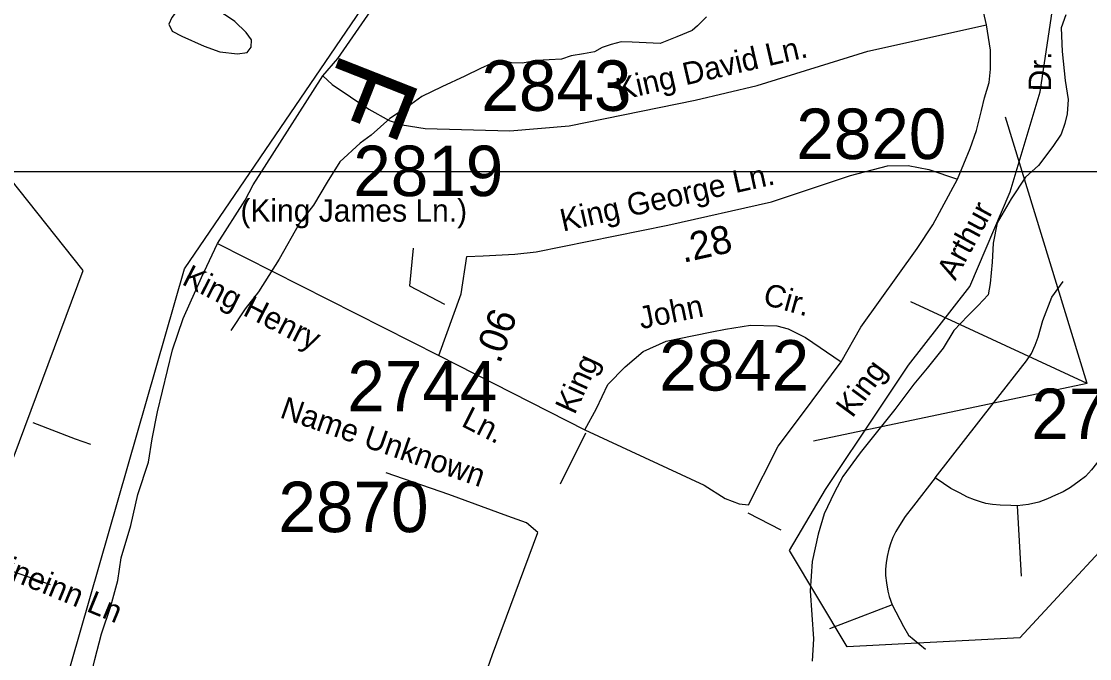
# Model space of a CAD drawing. Extents: x 1268485 to 1426702, y 514839 to 616766.
# Drawn here: x 1372379 to 1375505, y 542863 to 544728 of the extents above; entities that cross this region are included whole.
import ezdxf

# ---------------------------------------------------------------- set-up
doc = ezdxf.new("R2010")
doc.units = 0
for name, color, linetype in [('Old_Level_10', 7, 'Continuous'), ('Old_Level_11', 7, 'Continuous'), ('Old_Level_17', 7, 'Continuous'), ('Old_Level_22', 7, 'Continuous'), ('Old_Level_3', 7, 'Continuous'), ('Old_Level_32', 7, 'Continuous'), ('Old_Level_35', 7, 'Continuous'), ('Old_Level_48', 7, 'Continuous'), ('Old_Level_49', 7, 'Continuous'), ('Old_Level_56', 7, 'Continuous'), ('Old_Level_62', 7, 'Continuous'), ('Old_Level_8', 7, 'Continuous')]:
    doc.layers.add(name, color=color, linetype=linetype)

msp = doc.modelspace()

# ---------------------------------------------------------------- linework, layer by layer
at = {"layer": 'Old_Level_11'}
for q in [(1375259.452, 544447.573), (1374982.006, 543907.834), (1374696.853, 543499.175)]:
    msp.add_line((1375498.364, 543668.807), q, dxfattribs=at)
msp.add_lwpolyline([(1373526.054, 544064.478), (1373515.553, 543954.144), (1373617.896, 543900.123)], dxfattribs=at)
at = {"layer": 'Old_Level_3'}
msp.add_lwpolyline([(1376660.911, 544287.601), (1369824.393, 544287.601), (1369824.393, 547206.203), (1376660.911, 547206.203), (1376660.911, 544287.601)], dxfattribs=at)
at = {"layer": 'Old_Level_32'}
for p, q in [((1375203.119, 544717.591), (1375164.348, 544893.348)), ((1372953.24, 544078.012), (1373601.052, 543749.96)), ((1373601.052, 543749.96), (1374028.526, 543533.238))]:
    msp.add_line(p, q, dxfattribs=at)
for points in [[(1373261.24, 544568.608), (1373305.364, 544619.225), (1373505.496, 544909.134), (1373573.957, 545019.809), (1373605.692, 545105.209), (1373618.7, 545154.972), (1373645.276, 545241.312), (1373656.138, 545301.508), (1373653.034, 545447.483), (1373650.618, 545475.602), (1373645.276, 545537.778), (1373623.553, 545701.811), (1373585.292, 545930.473), (1373569.325, 545994.373), (1373545.971, 546059.976), (1373474.596, 546175.853), (1373324.838, 546449.698), (1373255.014, 546646.839), (1373149.503, 547000.49), (1373088.989, 547194.621), (1372930.651, 547707.964), (1372912.023, 547814.465), (1372917.533, 547929.01)], [(1373261.24, 544568.608), (1373289.169, 544543.025), (1373396.233, 544470.79), (1373455.195, 544437.682), (1373493.986, 544425.642), (1373560.706, 544415.108), (1373808.193, 544407.582), (1373981.977, 544422.63), (1374350.492, 544497.877), (1374532.81, 544540.014), (1374856.326, 544640.841), (1375203.119, 544717.591)], [(1375118.554, 544266.122), (1375155.793, 544356.416), (1375174.414, 544409.087), (1375188.379, 544467.778), (1375197.688, 544503.896), (1375211.653, 544549.043), (1375214.757, 544588.17), (1375215.532, 544643.851), (1375203.119, 544717.591)], [(1372953.24, 544078.012), (1373034.689, 544204.677), (1373057.617, 544250.237), (1373090.663, 544301.395), (1373261.24, 544568.608)], [(1373682.51, 544040.387), (1373730.611, 544041.892), (1373823.246, 544047.228), (1373885.776, 544053.931), (1374271.358, 544132.185), (1374574.704, 544199.906), (1374805.123, 544276.656), (1374913.738, 544305.25), (1374974.252, 544306.754), (1375034.766, 544294.715), (1375118.554, 544266.122)], [(1374777.787, 543732.179), (1374835.845, 543833.058), (1375000.767, 544063.647), (1375046.179, 544132.766), (1375118.554, 544266.122)], [(1372561.449, 542719.088), (1372594.81, 542860.55), (1372613.43, 542935.795), (1372641.36, 543017.06), (1372661.504, 543091.863), (1372671.617, 543158.52), (1372699.546, 543253.329), (1372720.493, 543343.622), (1372751.526, 543438.431), (1372762.388, 543506.151), (1372777.904, 543585.911), (1372821.351, 543766.497), (1372852.384, 543858.297), (1372906.69, 543978.689), (1372953.24, 544078.012)], [(1373601.052, 543749.96), (1373666.084, 543930.601), (1373682.51, 544040.387)], [(1374028.526, 543533.238), (1374062.662, 543594.939), (1374095.247, 543665.668), (1374146.451, 543716.835), (1374199.207, 543761.983), (1374265.927, 543792.081), (1374346.612, 543808.635), (1374399.379, 543820.035), (1374439.543, 543827.23), (1374512.638, 543838.732), (1374590.22, 543837.227), (1374622.804, 543828.198), (1374674.009, 543802.615), (1374777.787, 543732.179)], [(1374507.207, 543313.523), (1374594.099, 543485.082), (1374665.475, 543579.889), (1374777.787, 543732.179)], [(1374028.526, 543533.238), (1374376.87, 543370.709), (1374438.935, 543331.582), (1374479.277, 543316.533), (1374507.207, 543313.523)], [(1373890.43, 543232.259), (1373857.07, 543260.851), (1373802.763, 543280.415), (1373630.532, 543343.578), (1373446.913, 543407.478)], [(1373541.213, 542246.911), (1373601.259, 542427.142), (1373757.765, 542875.599), (1373890.43, 543232.259)]]:
    msp.add_lwpolyline(points, dxfattribs=at)
at = {"layer": 'Old_Level_35'}
for p, q in [((1372537.856, 543505.875), (1372413.799, 543553.242)), ((1373957.226, 543374.795), (1374030.84, 543524.433)), ((1372582.762, 543490.086), (1372537.856, 543505.875)), ((1375293.551, 543310.512), (1375305.341, 543105.049)), ((1374504.715, 543289.545), (1374601.603, 543240.025)), ((1372464.242, 543079.315), (1372272.211, 543146.522)), ((1374927.123, 543020.876), (1374743.704, 542950.799))]:
    msp.add_line(p, q, dxfattribs=at)
for points in [[(1375053.537, 543392.225), (1375225.473, 543614.194), (1375320.413, 543734.867), (1375334.869, 543756.295), (1375345.531, 543781.004), (1375354.656, 543804.072), (1375368.087, 543852.874), (1375394.846, 543921.003), (1375427.655, 543966.627)], [(1375957.099, 543980.007), (1375702.527, 543659.357), (1375510.701, 543416.165), (1375493.271, 543396.634), (1375475.022, 543382.126), (1375448.775, 543363.877), (1375427.86, 543351.574), (1375405.407, 543341.372), (1375382.236, 543331.171), (1375356.502, 543321.482), (1375326.462, 543314.562), (1375293.551, 543310.512)], [(1375053.537, 543392.225), (1374989.766, 543310.256), (1374965.672, 543279.139), (1374948.961, 543253.354), (1374938.401, 543235.207), (1374929.276, 543217.418), (1374923.842, 543201.886), (1374917.998, 543183.687), (1374913.077, 543161.696), (1374909.386, 543144.009), (1374908.258, 543125.196), (1374908.258, 543106.947), (1374910.513, 543084.954), (1374914.717, 543060.81), (1374919.023, 543045.226), (1374927.123, 543020.876)], [(1375293.551, 543310.512), (1375274.276, 543311.076), (1375243.108, 543312.665), (1375220.655, 543314.254), (1375201.38, 543317.483), (1375185.796, 543321.79), (1375168.161, 543327.685), (1375148.271, 543336.246), (1375124.075, 543348.088), (1375099.469, 543361.519), (1375078.041, 543375.462), (1375053.537, 543392.225)], [(1374927.123, 543020.876), (1374960.239, 542957.259), (1374975.412, 542931.525), (1375024.625, 542890.77)]]:
    msp.add_lwpolyline(points, dxfattribs=at)
at = {"layer": 'Old_Level_48'}
for points in [[(1372496.697, 542750.098), (1372856.382, 544004.083), (1373520.947, 544979.245), (1373627.277, 545351.58), (1373591.834, 545936.678), (1371801.94, 546007.599)], [(1377342.25, 541847.505), (1377035.003, 542002.548), (1376932.004, 542054.646), (1376792.08, 542061.664), (1376409.356, 542007.763), (1376668.801, 542621.164), (1376525.278, 542770.37), (1375818.708, 543063.256), (1375680.705, 543334.036), (1375300.672, 542924.056), (1374795.259, 542897.814), (1374626.896, 543179.451), (1374732.245, 543358.651), (1374887.439, 543590.756), (1374975.005, 543721.954), (1375154.714, 543952.435), (1375272.22, 544229.271), (1375360.541, 544522.156), (1375399.182, 544781.885), (1375539.48, 544787.585), (1375675.186, 545185.293)]]:
    msp.add_lwpolyline(points, dxfattribs=at)
at = {"layer": 'Old_Level_49'}
for points in [[(1372496.697, 542750.098), (1372856.382, 544004.083), (1373520.947, 544979.245), (1373627.277, 545351.58), (1373591.834, 545936.678), (1371801.94, 546007.599)], [(1377342.25, 541847.505), (1377035.003, 542002.548), (1376932.004, 542054.646), (1376792.08, 542061.664), (1376409.356, 542007.763), (1376668.801, 542621.164), (1376525.278, 542770.37), (1375818.708, 543063.256), (1375680.705, 543334.036), (1375300.672, 542924.056), (1374795.259, 542897.814), (1374626.896, 543179.451), (1374732.245, 543358.651), (1374887.439, 543590.756), (1374975.005, 543721.954), (1375154.714, 543952.435), (1375272.22, 544229.271), (1375360.541, 544522.156), (1375399.182, 544781.885), (1375539.48, 544787.585), (1375675.186, 545185.293)]]:
    msp.add_lwpolyline(points, dxfattribs=at)
at = {"layer": 'Old_Level_56'}
msp.add_lwpolyline([(1368839.882, 538796.482), (1371236.735, 540446.616), (1372559.874, 543999.28), (1371340.202, 545535.528), (1370481.925, 547356.262), (1370226.926, 548126.968), (1370155.814, 549210.711), (1370194.18, 549309.945), (1370526.685, 549756.502), (1371185.299, 550562.784), (1371051.018, 551555.131), (1370916.738, 552380.021), (1370737.697, 552702.534)], dxfattribs=at)
at = {"layer": 'Old_Level_62'}
for points in [[(1372864.914, 544798.831), (1372819.7, 544739.827), (1372811.293, 544719.476), (1372820.828, 544699.586), (1372848.612, 544685.078), (1372914.024, 544655.858), (1372959.648, 544638.531), (1373011.526, 544633.405), (1373039.618, 544636.943), (1373052.024, 544652.27), (1373052.434, 544674.416), (1373036.85, 544695.228), (1373003.632, 544727.934), (1372974.002, 544748.183), (1372952.574, 544776.532), (1372926.942, 544799.19), (1372903.361, 544816.107), (1372887.572, 544826.257), (1372871.27, 544814.261), (1372864.914, 544798.831)], [(1374384.555, 544741.16), (1374357.898, 544715.426), (1374341.699, 544701.79), (1374297.203, 544682.977), (1374248.81, 544663.445), (1374166.79, 544667.598), (1374134.801, 544668.213), (1374104.761, 544660.626), (1374078.515, 544651.296), (1374056.164, 544639.454), (1374024.073, 544632.687), (1373987.882, 544626.843), (1373959.687, 544617.565), (1373887.509, 544613.31), (1373845.473, 544605.928), (1373813.485, 544606.595), (1373789.596, 544613.618), (1373753.405, 544603.673), (1373723.057, 544590.344), (1373676.51, 544567.481), (1373609.868, 544536.826), (1373551.223, 544508.478), (1373508.572, 544477.31), (1373457.822, 544443.886), (1373402.765, 544394.93), (1373370.265, 544371.759), (1373311.107, 544317.164), (1373273.993, 544258.006), (1373234.52, 544190.698), (1373193.407, 544137.384), (1373133.225, 544032.705), (1373073.144, 543936.28), (1373034.184, 543887.016), (1372992.764, 543823.809)], [(1375435.139, 544747.056), (1375422.323, 544709.582), (1375424.989, 544639.762), (1375433.191, 544555.075), (1375441.906, 544499.096), (1375439.138, 544457.317), (1375432.474, 544429.533), (1375421.811, 544397.749), (1375397.102, 544362.173), (1375355.989, 544306.347), (1375317.234, 544271.847), (1375275.814, 544208.691), (1375234.393, 544138.922), (1375223.115, 544079.252), (1375220.04, 544023.529), (1375214.606, 543961.296), (1375208.044, 543927.77), (1375179.337, 543896.345), (1375148.681, 543866.613), (1375107.774, 543823.911), (1375076.606, 543772.033), (1375029.444, 543713.081), (1374990.381, 543666.277), (1374934.915, 543592.715), (1374834.234, 543465.07), (1374782.766, 543396.378), (1374757.75, 543348.446), (1374728.53, 543287.495), (1374711.203, 543227.107), (1374693.568, 543147.854), (1374687.724, 543061.835), (1374696.849, 542921.323), (1374693.466, 542855.758)]]:
    msp.add_lwpolyline(points, dxfattribs=at)

# ---------------------------------------------------------------- texts
at = {"layer": 'Old_Level_10'}
msp.add_text('Pineinn Ln', height=65.6167, rotation=337.636986, dxfattribs=at).set_placement((1372273.66, 543123.726))
at = {"layer": 'Old_Level_11'}
for s, height, rotation, p in [('King David Ln.', 65.61666, 13.013442, (1374127.828, 544495.733)), ('Dr.', 65.6167, 89.202483, (1375391.927, 544522.776)), ('King George Ln.', 65.61666, 12.584797, (1373964.018, 544112.747)), ('Arthur', 65.6167, 61.510367, (1375112.114, 543967.12)), ('King Henry', 65.6167, 333.142336, (1372846.024, 543960.054)), ('Cir.', 65.6167, 344.512419, (1374545.939, 543900.787)), ('John', 65.6167, 11.594597, (1374192.892, 543827.019)), ('King', 65.6167, 65.265025, (1373998.21, 543574.742)), ('King', 65.6167, 53.591644, (1374810.774, 543565.208)), ('Name Unknown', 65.61666, 340.811889, (1373132.736, 543569.793)), ('Ln.', 65.6167, 333.1158, (1373663.449, 543545.202))]:
    msp.add_text(s, height=height, rotation=rotation, dxfattribs=at).set_placement(p)
msp.add_text('(King James Ln.)', height=65.61666, dxfattribs=at).set_placement((1373020.366, 544142.004))
at = {"layer": 'Old_Level_17'}
for s, rotation, p in [('.28', 12.584797, (1374315.846, 544021.284)), ('.06', 70.200589, (1373779.611, 543723.795))]:
    msp.add_text(s, height=82.0208, rotation=rotation, dxfattribs=at).set_placement(p)
at = {"layer": 'Old_Level_22'}
msp.add_text('F', height=246.062, rotation=248.50225, dxfattribs=at).set_placement((1373318.693, 544646.044))
at = {"layer": 'Old_Level_8'}
for s, p in [('2843', (1373725.376, 544466.277)), ('2820', (1374646.748, 544325.296)), ('2819', (1373350.418, 544216.844)), ('2842', (1374245.448, 543647.722)), ('2744', (1373333.108, 543587.033)), ('2745', (1375334.569, 543505.868)), ('2870', (1373131.55, 543233.387))]:
    msp.add_text(s, height=147.6375, dxfattribs=at).set_placement(p)

doc.saveas('drawing.dxf')
